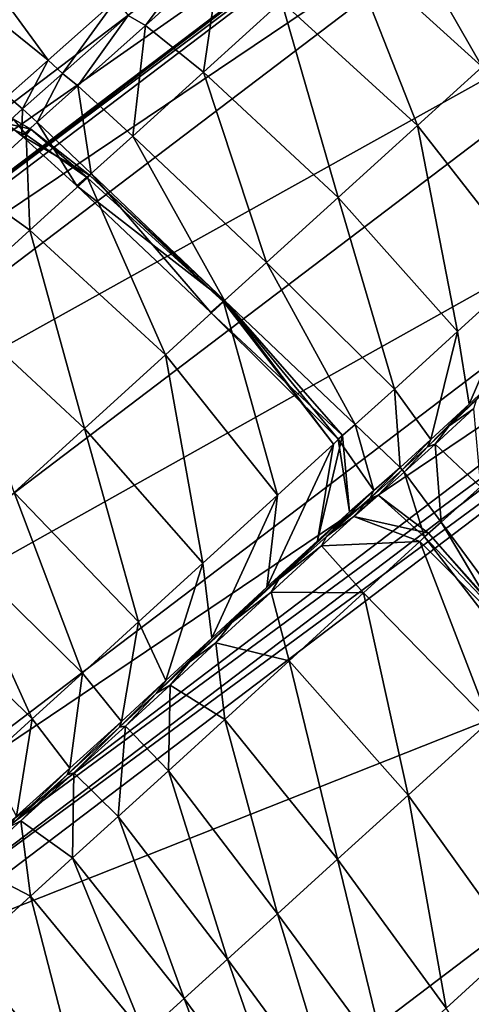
# Model space of a CAD drawing. Header units: millimetres. Extents: x 2387 to 13955, y -4964 to 364.
# Tile 354 of 656: x 7040.62 to 7044.89, y -4384.24 to -4374.95. Entities that reach past the tile are written whole.
import ezdxf

# ---------------------------------------------------------------- set-up
doc = ezdxf.new("R2010")
doc.units = ezdxf.units.MM
doc.header["$MEASUREMENT"] = 0
doc.layers.add('Predefinito', color=7, linetype='Continuous', true_color=0x000000)

msp = doc.modelspace()

# ---------------------------------------------------------------- linework, layer by layer
at = {"layer": 'Predefinito'}
for points in [[(7029.9256, -4374.3456, 730.4431), (7032.7412, -4376.0711, 730.4061), (7042.639, -4368.5642, 775.5929)], [(7042.8339, -4368.6219, 775.5579), (7042.639, -4368.5642, 775.5929), (7032.7412, -4376.0711, 730.4061)], [(7032.7412, -4376.0711, 730.4061), (7032.9388, -4376.1251, 730.3814), (7042.8339, -4368.6219, 775.5579)], [(7042.9206, -4368.8055, 775.5928), (7042.8339, -4368.6219, 775.5579), (7032.9388, -4376.1251, 730.3814)], [(7032.9388, -4376.1251, 730.3814), (7033.0224, -4376.312, 730.4061), (7042.9206, -4368.8055, 775.5928)], [(7043.3554, -4369.3761, 775.6453), (7042.9206, -4368.8055, 775.5928), (7033.0224, -4376.312, 730.4061)], [(7033.0224, -4376.312, 730.4061), (7033.4528, -4376.8878, 730.4432), (7043.3554, -4369.3761, 775.6453)], [(7044.595, -4370.5947, 775.6628), (7043.3554, -4369.3761, 775.6453), (7033.4528, -4376.8878, 730.4432)], [(7033.4528, -4376.8878, 730.4432), (7034.691, -4378.1082, 730.4554), (7044.595, -4370.5947, 775.6628)], [(7046.0458, -4371.568, 775.5343), (7044.595, -4370.5947, 775.6628), (7034.691, -4378.1082, 730.4554)], [(7047.5628, -4371.0458, 774.8911), (7047.1142, -4371.4022, 775.1484), (7037.2608, -4378.8711, 730.0906)], [(7037.2608, -4378.8711, 730.0906), (7037.7345, -4378.4923, 729.9082), (7047.5628, -4371.0458, 774.8911)], [(7047.1538, -4371.447, 775.1484), (7047.5628, -4371.0458, 774.8911), (7037.7345, -4378.4923, 729.9082)], [(7047.1142, -4371.4022, 775.1484), (7046.0458, -4371.568, 775.5343), (7036.1544, -4379.0703, 730.3643)], [(7036.1544, -4379.0703, 730.3643), (7037.2608, -4378.8711, 730.0906), (7047.1142, -4371.4022, 775.1484)], [(7037.7345, -4378.4923, 729.9082), (7037.3003, -4378.9159, 730.0906), (7047.1538, -4371.447, 775.1484)], [(7046.8577, -4372.487, 775.5343), (7047.1538, -4371.447, 775.1484), (7037.3003, -4378.9159, 730.0906)], [(7034.691, -4378.1082, 730.4554), (7036.1544, -4379.0703, 730.3643), (7046.0458, -4371.568, 775.5343)], [(7047.6449, -4374.0468, 775.6629), (7046.8577, -4372.487, 775.5343), (7036.9664, -4379.9894, 730.3643)], [(7037.3003, -4378.9159, 730.0906), (7036.9664, -4379.9894, 730.3643), (7046.8577, -4372.487, 775.5343)], [(7040.8911, -4375.3308, 16.3445), (7038.1966, -4373.1596, 16.2381), (7038.8603, -4372.5551, 16.9759)], [(7038.8603, -4372.5551, 16.9759), (7041.5292, -4374.7616, 17.0724), (7040.8911, -4375.3308, 16.3445)], [(7038.1966, -4373.1596, 16.2381), (7040.8911, -4375.3308, 16.3445), (7040.5063, -4375.6725, 16.2713)], [(7045.3954, -4375.0237, 25.2911), (7044.107, -4373.8579, 25.2969), (7044.2423, -4373.735, 28.6724)], [(7044.2423, -4373.735, 28.6724), (7045.5313, -4374.9002, 28.6702), (7045.3954, -4375.0237, 25.2911)], [(7044.988, -4375.3942, 21.7169), (7043.7007, -4374.2271, 21.7293), (7044.107, -4373.8579, 25.2969)], [(7044.107, -4373.8579, 25.2969), (7045.3954, -4375.0237, 25.2911), (7044.988, -4375.3942, 21.7169)], [(7036.9664, -4379.9894, 730.3643), (7037.7409, -4381.5604, 730.4555), (7047.6449, -4374.0468, 775.6629)], [(7048.7015, -4375.4272, 775.6453), (7047.6449, -4374.0468, 775.6629), (7037.7409, -4381.5604, 730.4555)], [(7041.8088, -4375.0053, 17.0724), (7041.6462, -4374.9098, 17.1367), (7042.3341, -4374.2986, 18.8163)], [(7042.3341, -4374.2986, 18.8163), (7042.5164, -4374.3713, 18.7735), (7041.8088, -4375.0053, 17.0724)], [(7044.3766, -4375.95, 18.6878), (7043.0938, -4374.7779, 18.7092), (7043.7007, -4374.2271, 21.7293)], [(7043.7007, -4374.2271, 21.7293), (7044.988, -4375.3942, 21.7169), (7044.3766, -4375.95, 18.6878)], [(7042.3566, -4375.4458, 16.9759), (7041.8088, -4375.0053, 17.0724), (7042.5164, -4374.3713, 18.7735)], [(7042.5164, -4374.3713, 18.7735), (7043.0938, -4374.7779, 18.7092), (7042.3566, -4375.4458, 16.9759)], [(7041.0272, -4375.4574, 16.4153), (7040.8911, -4375.3308, 16.3445), (7041.5292, -4374.7616, 17.0724)], [(7041.5292, -4374.7616, 17.0724), (7041.6462, -4374.9098, 17.1367), (7041.0272, -4375.4574, 16.4153)], [(7043.6294, -4376.6293, 16.9438), (7042.3566, -4375.4458, 16.9759), (7043.0938, -4374.7779, 18.7092)], [(7043.0938, -4374.7779, 18.7092), (7044.3766, -4375.95, 18.6878), (7043.6294, -4376.6293, 16.9438)], [(7041.1708, -4375.5746, 16.3446), (7041.0272, -4375.4574, 16.4153), (7041.6462, -4374.9098, 17.1367)], [(7041.6462, -4374.9098, 17.1367), (7041.8088, -4375.0053, 17.0724), (7041.1708, -4375.5746, 16.3446)], [(7041.6903, -4376.0478, 16.2385), (7041.1708, -4375.5746, 16.3446), (7041.8088, -4375.0053, 17.0724)], [(7041.8088, -4375.0053, 17.0724), (7042.3566, -4375.4458, 16.9759), (7041.6903, -4376.0478, 16.2385)], [(7040.6489, -4375.7918, 16.3151), (7040.5063, -4375.6725, 16.2713), (7040.8911, -4375.3308, 16.3445)], [(7040.8911, -4375.3308, 16.3445), (7041.0272, -4375.4574, 16.4153), (7040.6489, -4375.7918, 16.3151)], [(7037.7409, -4381.5604, 730.4555), (7038.7995, -4382.9396, 730.4429), (7048.7015, -4375.4272, 775.6453)], [(7049.2139, -4375.9292, 775.5922), (7048.7015, -4375.4272, 775.6453), (7038.7995, -4382.9396, 730.4429)], [(7045.4215, -4377.2866, 18.8439), (7044.3766, -4375.95, 18.6878), (7044.988, -4375.3942, 21.7169)], [(7040.7862, -4375.9164, 16.2714), (7040.6489, -4375.7918, 16.3151), (7041.0272, -4375.4574, 16.4153)], [(7041.0272, -4375.4574, 16.4153), (7041.1708, -4375.5746, 16.3446), (7040.7862, -4375.9164, 16.2714)], [(7042.9537, -4377.2421, 16.2032), (7041.6903, -4376.0478, 16.2385), (7042.3566, -4375.4458, 16.9759)], [(7042.3566, -4375.4458, 16.9759), (7043.6294, -4376.6293, 16.9438), (7042.9537, -4377.2421, 16.2032)], [(7041.2961, -4376.4006, 16.2059), (7040.7862, -4375.9164, 16.2714), (7041.1708, -4375.5746, 16.3446)], [(7041.1708, -4375.5746, 16.3446), (7041.6903, -4376.0478, 16.2385), (7041.2961, -4376.4006, 16.2059)], [(7040.5063, -4375.6725, 16.2713), (7040.6489, -4375.7918, 16.3151), (7040.4985, -4375.9303, 16.3873)], [(7040.6429, -4376.0469, 16.3765), (7040.4985, -4375.9303, 16.3873), (7040.6489, -4375.7918, 16.3151)], [(7040.6489, -4375.7918, 16.3151), (7040.7862, -4375.9164, 16.2714), (7040.6429, -4376.0469, 16.3765)], [(7040.729, -4375.9821, 16.1835), (7040.5631, -4375.8903, 16.1832), (7040.4985, -4375.9303, 16.3873)], [(7040.6834, -4376.0369, 15.6709), (7040.4998, -4375.9654, 15.6802), (7040.5631, -4375.8903, 16.1832)], [(7040.5631, -4375.8903, 16.1832), (7040.729, -4375.9821, 16.1835), (7040.6834, -4376.0369, 15.6709)], [(7038.7995, -4382.9396, 730.4429), (7039.3176, -4383.4377, 730.4053), (7049.2139, -4375.9292, 775.5922)], [(7049.3851, -4376.0377, 775.5568), (7049.2139, -4375.9292, 775.5922), (7039.3176, -4383.4377, 730.4053)], [(7040.4998, -4375.9654, 15.6802), (7040.6834, -4376.0369, 15.6709), (7040.1451, -4376.526, 14.8174)], [(7040.4985, -4375.9303, 16.3873), (7040.6429, -4376.0469, 16.3765), (7040.729, -4375.9821, 16.1835)], [(7041.1634, -4376.5188, 16.3604), (7040.6429, -4376.0469, 16.3765), (7040.7862, -4375.9164, 16.2714)], [(7041.2818, -4376.417, 16.1839), (7040.729, -4375.9821, 16.1835), (7040.6429, -4376.0469, 16.3765)], [(7041.2629, -4376.4412, 15.657), (7040.6834, -4376.0369, 15.6709), (7040.729, -4375.9821, 16.1835)], [(7040.729, -4375.9821, 16.1835), (7041.2818, -4376.417, 16.1839), (7041.2629, -4376.4412, 15.657)], [(7040.7862, -4375.9164, 16.2714), (7041.2961, -4376.4006, 16.2059), (7041.1634, -4376.5188, 16.3604)], [(7044.7563, -4377.8935, 17.1776), (7043.6294, -4376.6293, 16.9438), (7044.3766, -4375.95, 18.6878)], [(7044.3766, -4375.95, 18.6878), (7045.4215, -4377.2866, 18.8439), (7044.7563, -4377.8935, 17.1776)], [(7039.3176, -4383.4377, 730.4053), (7039.4927, -4383.5435, 730.3801), (7049.3851, -4376.0377, 775.5568)], [(7049.4183, -4376.2378, 775.5922), (7049.3851, -4376.0377, 775.5568), (7039.4927, -4383.5435, 730.3801)], [(7040.7182, -4376.9376, 14.7599), (7040.1451, -4376.526, 14.8174), (7040.6834, -4376.0369, 15.6709)], [(7040.6429, -4376.0469, 16.3765), (7041.1634, -4376.5188, 16.3604), (7041.2818, -4376.417, 16.1839)], [(7040.6834, -4376.0369, 15.6709), (7041.2629, -4376.4412, 15.657), (7040.7182, -4376.9376, 14.7599)], [(7042.5563, -4377.5983, 16.1844), (7041.2961, -4376.4006, 16.2059), (7041.6903, -4376.0478, 16.2385)], [(7041.6903, -4376.0478, 16.2385), (7042.9537, -4377.2421, 16.2032), (7042.5563, -4377.5983, 16.1844)], [(7039.4927, -4383.5435, 730.3801), (7039.5218, -4383.746, 730.4053), (7049.4183, -4376.2378, 775.5922)], [(7050.8115, -4379.2757, 775.6451), (7049.4183, -4376.2378, 775.5922), (7039.5218, -4383.746, 730.4053)], [(7041.9994, -4378.1113, 14.7408), (7040.7182, -4376.9376, 14.7599), (7041.2629, -4376.4412, 15.657)], [(7042.4272, -4377.7123, 16.3554), (7041.1634, -4376.5188, 16.3604), (7041.2961, -4376.4006, 16.2059)], [(7042.5563, -4377.5983, 16.1844), (7041.2818, -4376.417, 16.1839), (7041.1634, -4376.5188, 16.3604)], [(7042.5462, -4377.6126, 15.6524), (7041.2629, -4376.4412, 15.657), (7041.2818, -4376.417, 16.1839)], [(7041.2629, -4376.4412, 15.657), (7042.5462, -4377.6126, 15.6524), (7041.9994, -4378.1113, 14.7408)], [(7041.2818, -4376.417, 16.1839), (7042.5563, -4377.5983, 16.1844), (7042.5462, -4377.6126, 15.6524)], [(7041.2961, -4376.4006, 16.2059), (7042.5563, -4377.5983, 16.1844), (7042.4272, -4377.7123, 16.3554)], [(7040.1451, -4376.526, 14.8174), (7040.7182, -4376.9376, 14.7599), (7039.9609, -4377.6242, 13.9075)], [(7041.1634, -4376.5188, 16.3604), (7042.4272, -4377.7123, 16.3554), (7042.5563, -4377.5983, 16.1844)], [(7044.1592, -4378.4367, 16.4603), (7042.9537, -4377.2421, 16.2032), (7043.6294, -4376.6293, 16.9438)], [(7043.6294, -4376.6293, 16.9438), (7044.7563, -4377.8935, 17.1776), (7044.1592, -4378.4367, 16.4603)], [(7041.2345, -4378.8066, 13.8731), (7039.9609, -4377.6242, 13.9075), (7040.7182, -4376.9376, 14.7599)], [(7040.7182, -4376.9376, 14.7599), (7041.9994, -4378.1113, 14.7408), (7041.2345, -4378.8066, 13.8731)], [(7043.7881, -4378.7695, 16.3436), (7042.5563, -4377.5983, 16.1844), (7042.9537, -4377.2421, 16.2032)], [(7042.9537, -4377.2421, 16.2032), (7044.1592, -4378.4367, 16.4603), (7043.7881, -4378.7695, 16.3436)], [(7044.8658, -4378.5764, 17.8792), (7044.7563, -4377.8935, 17.1776), (7045.4215, -4377.2866, 18.8439)], [(7045.4215, -4377.2866, 18.8439), (7045.285, -4378.1867, 19.3122), (7044.8658, -4378.5764, 17.8792)], [(7039.9609, -4377.6242, 13.9075), (7041.2345, -4378.8066, 13.8731), (7040.5698, -4379.4105, 13.4732)], [(7043.0559, -4379.4374, 14.8806), (7041.9994, -4378.1113, 14.7408), (7042.5462, -4377.6126, 15.6524)], [(7043.6295, -4378.9095, 16.3956), (7042.4272, -4377.7123, 16.3554), (7042.5563, -4377.5983, 16.1844)], [(7043.6692, -4378.8745, 16.1845), (7042.5563, -4377.5983, 16.1844), (7042.4272, -4377.7123, 16.3554)], [(7043.5854, -4378.9539, 15.6871), (7042.5462, -4377.6126, 15.6524), (7042.5563, -4377.5983, 16.1844)], [(7042.5462, -4377.6126, 15.6524), (7043.5854, -4378.9539, 15.6871), (7043.0559, -4379.4374, 14.8806)], [(7042.5563, -4377.5983, 16.1844), (7043.7881, -4378.7695, 16.3436), (7043.6295, -4378.9095, 16.3956)], [(7042.5563, -4377.5983, 16.1844), (7043.6692, -4378.8745, 16.1845), (7043.5854, -4378.9539, 15.6871)], [(7042.4272, -4377.7123, 16.3554), (7043.6295, -4378.9095, 16.3956), (7043.6692, -4378.8745, 16.1845)], [(7044.5046, -4378.9113, 17.2315), (7044.1592, -4378.4367, 16.4603), (7044.7563, -4377.8935, 17.1776)], [(7044.7563, -4377.8935, 17.1776), (7044.8658, -4378.5764, 17.8792), (7044.5046, -4378.9113, 17.2315)], [(7042.3523, -4380.0787, 14.1229), (7041.2345, -4378.8066, 13.8731), (7041.9994, -4378.1113, 14.7408)], [(7041.9994, -4378.1113, 14.7408), (7043.0559, -4379.4374, 14.8806), (7042.3523, -4380.0787, 14.1229)], [(7044.6762, -4378.7837, 18.3468), (7044.8658, -4378.5764, 17.8792), (7045.285, -4378.1867, 19.3122)], [(7045.285, -4378.1867, 19.3122), (7044.9314, -4378.5387, 19.6243), (7044.6762, -4378.7837, 18.3468)], [(7044.2127, -4379.1742, 16.8203), (7043.7881, -4378.7695, 16.3436), (7044.1592, -4378.4367, 16.4603)], [(7044.1592, -4378.4367, 16.4603), (7044.5046, -4378.9113, 17.2315), (7044.2127, -4379.1742, 16.8203)], [(7044.8658, -4378.5764, 17.8792), (7044.6762, -4378.7837, 18.3468), (7044.4723, -4378.9797, 17.7456)], [(7044.4723, -4378.9797, 17.7456), (7044.5046, -4378.9113, 17.2315), (7044.8658, -4378.5764, 17.8792)], [(7044.9054, -4378.6213, 17.8792), (7044.6762, -4378.7837, 18.3468), (7044.9314, -4378.5387, 19.6243)], [(7044.9722, -4379.3579, 16.4603), (7044.5442, -4378.9562, 17.2315), (7044.9054, -4378.6213, 17.8792)], [(7044.6762, -4378.7837, 18.3468), (7044.9054, -4378.6213, 17.8792), (7044.5442, -4378.9562, 17.2315)], [(7043.9652, -4379.3926, 16.5147), (7043.6295, -4378.9095, 16.3956), (7043.7881, -4378.7695, 16.3436)], [(7043.7881, -4378.7695, 16.3436), (7044.2127, -4379.1742, 16.8203), (7043.9652, -4379.3926, 16.5147)], [(7041.7454, -4380.6318, 13.772), (7040.5698, -4379.4105, 13.4732), (7041.2345, -4378.8066, 13.8731)], [(7041.2345, -4378.8066, 13.8731), (7042.3523, -4380.0787, 14.1229), (7041.7454, -4380.6318, 13.772)], [(7044.5442, -4378.9562, 17.2315), (7044.4723, -4378.9797, 17.7456), (7044.6762, -4378.7837, 18.3468)], [(7042.9551, -4380.3058, 15.3), (7043.0559, -4379.4374, 14.8806), (7043.5854, -4378.9539, 15.6871)], [(7043.5854, -4378.9539, 15.6871), (7043.4324, -4379.8684, 15.791), (7042.9551, -4380.3058, 15.3)], [(7043.6692, -4378.8745, 16.1845), (7043.737, -4379.594, 16.1838), (7043.4324, -4379.8684, 15.791)], [(7043.4324, -4379.8684, 15.791), (7043.5854, -4378.9539, 15.6871), (7043.6692, -4378.8745, 16.1845)], [(7043.737, -4379.594, 16.1838), (7043.6692, -4378.8745, 16.1845), (7043.6295, -4378.9095, 16.3956)], [(7043.6295, -4378.9095, 16.3956), (7043.9652, -4379.3926, 16.5147), (7043.737, -4379.594, 16.1838)], [(7044.2332, -4379.1961, 17.1381), (7044.2127, -4379.1742, 16.8203), (7044.5046, -4378.9113, 17.2315)], [(7044.5046, -4378.9113, 17.2315), (7044.4723, -4378.9797, 17.7456), (7044.2332, -4379.1961, 17.1381)], [(7044.4723, -4378.9797, 17.7456), (7044.5442, -4378.9562, 17.2315), (7044.2524, -4379.2191, 16.8203)], [(7044.6012, -4379.6907, 16.3436), (7044.2524, -4379.2191, 16.8203), (7044.5442, -4378.9562, 17.2315)], [(7044.5442, -4378.9562, 17.2315), (7044.9722, -4379.3579, 16.4603), (7044.6012, -4379.6907, 16.3436)], [(7044.2524, -4379.2191, 16.8203), (7044.2332, -4379.1961, 17.1381), (7044.4723, -4378.9797, 17.7456)], [(7044.2127, -4379.1742, 16.8203), (7044.2332, -4379.1961, 17.1381), (7043.9264, -4379.4669, 16.594)], [(7043.9264, -4379.4669, 16.594), (7043.9652, -4379.3926, 16.5147), (7044.2127, -4379.1742, 16.8203)], [(7044.0049, -4379.4376, 16.5147), (7043.9264, -4379.4669, 16.594), (7044.2332, -4379.1961, 17.1381)], [(7044.2332, -4379.1961, 17.1381), (7044.2524, -4379.2191, 16.8203), (7044.0049, -4379.4376, 16.5147)], [(7044.4425, -4379.8307, 16.3956), (7044.0049, -4379.4376, 16.5147), (7044.2524, -4379.2191, 16.8203)], [(7044.2524, -4379.2191, 16.8203), (7044.6012, -4379.6907, 16.3436), (7044.4425, -4379.8307, 16.3956)], [(7039.5218, -4383.746, 730.4053), (7040.9092, -4386.7875, 730.4429), (7050.8115, -4379.2757, 775.6451)], [(7050.8115, -4379.2757, 775.6451), (7040.9092, -4386.7875, 730.4429), (7045.1586, -4395.4105, 730.4554)], [(7041.2146, -4381.115, 13.6907), (7040.0027, -4379.9256, 13.3787), (7040.5698, -4379.4105, 13.4732)], [(7040.5698, -4379.4105, 13.4732), (7041.7454, -4380.6318, 13.772), (7041.2146, -4381.115, 13.6907)], [(7043.5196, -4379.8259, 16.1833), (7043.737, -4379.594, 16.1838), (7043.9652, -4379.3926, 16.5147)], [(7043.9652, -4379.3926, 16.5147), (7043.9264, -4379.4669, 16.594), (7043.5196, -4379.8259, 16.1833)], [(7045.6103, -4381.0584, 16.1844), (7044.6012, -4379.6907, 16.3436), (7044.9722, -4379.3579, 16.4603)], [(7042.4355, -4380.7847, 14.8722), (7042.3523, -4380.0787, 14.1229), (7043.0559, -4379.4374, 14.8806)], [(7043.0559, -4379.4374, 14.8806), (7042.9551, -4380.3058, 15.3), (7042.4355, -4380.7847, 14.8722)], [(7043.7767, -4379.6389, 16.1838), (7043.5196, -4379.8259, 16.1833), (7043.9264, -4379.4669, 16.594)], [(7043.9264, -4379.4669, 16.594), (7044.0049, -4379.4376, 16.5147), (7043.7767, -4379.6389, 16.1838)], [(7044.4823, -4379.7956, 16.1845), (7043.7767, -4379.6389, 16.1838), (7044.0049, -4379.4376, 16.5147)], [(7044.0049, -4379.4376, 16.5147), (7044.4425, -4379.8307, 16.3956), (7044.4823, -4379.7956, 16.1845)], [(7043.737, -4379.594, 16.1838), (7043.5196, -4379.8259, 16.1833), (7043.0677, -4380.2302, 15.8603)], [(7043.0677, -4380.2302, 15.8603), (7043.4324, -4379.8684, 15.791), (7043.737, -4379.594, 16.1838)], [(7044.3985, -4379.8751, 15.6871), (7043.472, -4379.9133, 15.791), (7043.7767, -4379.6389, 16.1838)], [(7043.5196, -4379.8259, 16.1833), (7043.7767, -4379.6389, 16.1838), (7043.472, -4379.9133, 15.791)], [(7043.7767, -4379.6389, 16.1838), (7044.4823, -4379.7956, 16.1845), (7044.3985, -4379.8751, 15.6871)], [(7045.4811, -4381.1723, 16.3555), (7044.4425, -4379.8307, 16.3956), (7044.6012, -4379.6907, 16.3436)], [(7044.6012, -4379.6907, 16.3436), (7045.6103, -4381.0584, 16.1844), (7045.4811, -4381.1723, 16.3555)], [(7045.6003, -4381.0728, 15.6524), (7044.3985, -4379.8751, 15.6871), (7044.4823, -4379.7956, 16.1845)], [(7045.6103, -4381.0584, 16.1844), (7044.4823, -4379.7956, 16.1845), (7044.4425, -4379.8307, 16.3956)], [(7044.4823, -4379.7956, 16.1845), (7045.6103, -4381.0584, 16.1844), (7045.6003, -4381.0728, 15.6524)], [(7042.6253, -4380.6369, 15.5797), (7042.9551, -4380.3058, 15.3), (7043.4324, -4379.8684, 15.791)], [(7043.4324, -4379.8684, 15.791), (7043.0677, -4380.2302, 15.8603), (7042.6253, -4380.6369, 15.5797)], [(7043.472, -4379.9133, 15.791), (7043.0677, -4380.2302, 15.8603), (7043.5196, -4379.8259, 16.1833)], [(7043.472, -4379.9133, 15.791), (7044.3985, -4379.8751, 15.6871), (7043.8691, -4380.3586, 14.8806)], [(7045.0534, -4381.5716, 14.7408), (7043.8691, -4380.3586, 14.8806), (7044.3985, -4379.8751, 15.6871)], [(7044.3985, -4379.8751, 15.6871), (7045.6003, -4381.0728, 15.6524), (7045.0534, -4381.5716, 14.7408)], [(7044.4425, -4379.8307, 16.3956), (7045.4811, -4381.1723, 16.3555), (7045.6103, -4381.0584, 16.1844)], [(7040.7389, -4381.5468, 13.7416), (7039.5304, -4380.3545, 13.4271), (7040.0027, -4379.9256, 13.3787)], [(7040.0027, -4379.9256, 13.3787), (7041.2146, -4381.115, 13.6907), (7040.7389, -4381.5468, 13.7416)], [(7043.0677, -4380.2302, 15.8603), (7043.472, -4379.9133, 15.791), (7042.9948, -4380.3507, 15.3)], [(7043.8691, -4380.3586, 14.8806), (7042.9948, -4380.3507, 15.3), (7043.472, -4379.9133, 15.791)], [(7042.0033, -4381.1838, 14.6688), (7041.7454, -4380.6318, 13.772), (7042.3523, -4380.0787, 14.1229)], [(7042.3523, -4380.0787, 14.1229), (7042.4355, -4380.7847, 14.8722), (7042.0033, -4381.1838, 14.6688)], [(7042.9948, -4380.3507, 15.3), (7042.6253, -4380.6369, 15.5797), (7043.0677, -4380.2302, 15.8603)], [(7039.5304, -4380.3545, 13.4271), (7040.7389, -4381.5468, 13.7416), (7040.308, -4381.9375, 13.7443)], [(7042.9551, -4380.3058, 15.3), (7042.6253, -4380.6369, 15.5797), (7042.2283, -4381.0075, 15.3717)], [(7042.2283, -4381.0075, 15.3717), (7042.4355, -4380.7847, 14.8722), (7042.9551, -4380.3058, 15.3)], [(7043.1653, -4381, 14.1229), (7042.4751, -4380.8297, 14.8722), (7042.9948, -4380.3507, 15.3)], [(7042.6253, -4380.6369, 15.5797), (7042.9948, -4380.3507, 15.3), (7042.4751, -4380.8297, 14.8722)], [(7042.9948, -4380.3507, 15.3), (7043.8691, -4380.3586, 14.8806), (7043.1653, -4381, 14.1229)], [(7044.2884, -4382.267, 13.8731), (7043.1653, -4381, 14.1229), (7043.8691, -4380.3586, 14.8806)], [(7043.8691, -4380.3586, 14.8806), (7045.0534, -4381.5716, 14.7408), (7044.2884, -4382.267, 13.8731)], [(7041.5821, -4381.5704, 14.6275), (7041.2146, -4381.115, 13.6907), (7041.7454, -4380.6318, 13.772)], [(7041.7454, -4380.6318, 13.772), (7042.0033, -4381.1838, 14.6688), (7041.5821, -4381.5704, 14.6275)], [(7042.4751, -4380.8297, 14.8722), (7042.2283, -4381.0075, 15.3717), (7042.6253, -4380.6369, 15.5797)], [(7041.9127, -4381.3037, 15.2667), (7042.0033, -4381.1838, 14.6688), (7042.4355, -4380.7847, 14.8722)], [(7042.4355, -4380.7847, 14.8722), (7042.2283, -4381.0075, 15.3717), (7041.9127, -4381.3037, 15.2667)], [(7042.2283, -4381.0075, 15.3717), (7042.4751, -4380.8297, 14.8722), (7042.0429, -4381.2288, 14.6688)], [(7042.5585, -4381.5533, 13.772), (7042.0429, -4381.2288, 14.6688), (7042.4751, -4380.8297, 14.8722)], [(7042.4751, -4380.8297, 14.8722), (7043.1653, -4381, 14.1229), (7042.5585, -4381.5533, 13.772)], [(7043.6238, -4382.8715, 13.4732), (7042.5585, -4381.5533, 13.772), (7043.1653, -4381, 14.1229)], [(7043.1653, -4381, 14.1229), (7044.2884, -4382.267, 13.8731), (7043.6238, -4382.8715, 13.4732)], [(7042.0429, -4381.2288, 14.6688), (7041.9127, -4381.3037, 15.2667), (7042.2283, -4381.0075, 15.3717)], [(7041.0953, -4382.0118, 14.6856), (7040.7389, -4381.5468, 13.7416), (7041.2146, -4381.115, 13.6907)], [(7041.2146, -4381.115, 13.6907), (7041.5821, -4381.5704, 14.6275), (7041.0953, -4382.0118, 14.6856)], [(7042.0033, -4381.1838, 14.6688), (7041.9127, -4381.3037, 15.2667), (7041.5647, -4381.6257, 15.252)], [(7041.5647, -4381.6257, 15.252), (7041.5821, -4381.5704, 14.6275), (7042.0033, -4381.1838, 14.6688)], [(7042.0277, -4382.0366, 13.6907), (7041.6217, -4381.6153, 14.6275), (7042.0429, -4381.2288, 14.6688)], [(7041.9127, -4381.3037, 15.2667), (7042.0429, -4381.2288, 14.6688), (7041.6217, -4381.6153, 14.6275)], [(7042.0429, -4381.2288, 14.6688), (7042.5585, -4381.5533, 13.772), (7042.0277, -4382.0366, 13.6907)], [(7041.6217, -4381.6153, 14.6275), (7041.5647, -4381.6257, 15.252), (7041.9127, -4381.3037, 15.2667)], [(7040.5935, -4382.4649, 14.6743), (7040.308, -4381.9375, 13.7443), (7040.7389, -4381.5468, 13.7416)], [(7040.7389, -4381.5468, 13.7416), (7041.0953, -4382.0118, 14.6856), (7040.5935, -4382.4649, 14.6743)], [(7043.0569, -4383.3869, 13.3787), (7042.0277, -4382.0366, 13.6907), (7042.5585, -4381.5533, 13.772)], [(7042.5585, -4381.5533, 13.772), (7043.6238, -4382.8715, 13.4732), (7043.0569, -4383.3869, 13.3787)], [(7041.0704, -4382.0738, 15.3149), (7041.0953, -4382.0118, 14.6856), (7041.5821, -4381.5704, 14.6275)], [(7041.5821, -4381.5704, 14.6275), (7041.5647, -4381.6257, 15.252), (7041.0704, -4382.0738, 15.3149)], [(7041.1349, -4382.0568, 14.6856), (7041.0704, -4382.0738, 15.3149), (7041.5647, -4381.6257, 15.252)], [(7041.5647, -4381.6257, 15.252), (7041.6217, -4381.6153, 14.6275), (7041.1349, -4382.0568, 14.6856)], [(7041.5519, -4382.4682, 13.7416), (7041.1349, -4382.0568, 14.6856), (7041.6217, -4381.6153, 14.6275)], [(7041.6217, -4381.6153, 14.6275), (7042.0277, -4382.0366, 13.6907), (7041.5519, -4382.4682, 13.7416)], [(7045.3031, -4383.6777, 13.9075), (7044.2884, -4382.267, 13.8731), (7045.0534, -4381.5716, 14.7408)], [(7041.0953, -4382.0118, 14.6856), (7041.0704, -4382.0738, 15.3149), (7040.5213, -4382.5686, 15.2943)], [(7040.5213, -4382.5686, 15.2943), (7040.5935, -4382.4649, 14.6743), (7041.0953, -4382.0118, 14.6856)], [(7040.6332, -4382.5098, 14.6743), (7040.5213, -4382.5686, 15.2943), (7041.0704, -4382.0738, 15.3149)], [(7041.1209, -4382.8588, 13.7443), (7040.6332, -4382.5098, 14.6743), (7041.1349, -4382.0568, 14.6856)], [(7041.0704, -4382.0738, 15.3149), (7041.1349, -4382.0568, 14.6856), (7040.6332, -4382.5098, 14.6743)], [(7041.1349, -4382.0568, 14.6856), (7041.5519, -4382.4682, 13.7416), (7041.1209, -4382.8588, 13.7443)], [(7042.5843, -4383.8155, 13.4271), (7041.5519, -4382.4682, 13.7416), (7042.0277, -4382.0366, 13.6907)], [(7042.0277, -4382.0366, 13.6907), (7043.0569, -4383.3869, 13.3787), (7042.5843, -4383.8155, 13.4271)], [(7044.648, -4384.2759, 13.5145), (7043.6238, -4382.8715, 13.4732), (7044.2884, -4382.267, 13.8731)], [(7044.2884, -4382.267, 13.8731), (7045.3031, -4383.6777, 13.9075), (7044.648, -4384.2759, 13.5145)], [(7042.1759, -4384.1855, 13.4343), (7041.1209, -4382.8588, 13.7443), (7041.5519, -4382.4682, 13.7416)], [(7041.5519, -4382.4682, 13.7416), (7042.5843, -4383.8155, 13.4271), (7042.1759, -4384.1855, 13.4343)], [(7040.5213, -4382.5686, 15.2943), (7040.6332, -4382.5098, 14.6743), (7040.1674, -4382.9312, 14.4247)], [(7040.7243, -4383.2189, 13.5182), (7040.1674, -4382.9312, 14.4247), (7040.6332, -4382.5098, 14.6743)], [(7040.6332, -4382.5098, 14.6743), (7041.1209, -4382.8588, 13.7443), (7040.7243, -4383.2189, 13.5182)], [(7041.8017, -4384.5255, 13.2158), (7040.7243, -4383.2189, 13.5182), (7041.1209, -4382.8588, 13.7443)], [(7041.1209, -4382.8588, 13.7443), (7042.1759, -4384.1855, 13.4343), (7041.8017, -4384.5255, 13.2158)], [(7040.1674, -4382.9312, 14.4247), (7040.7243, -4383.2189, 13.5182), (7040.1182, -4383.7703, 13.1764)], [(7044.087, -4384.7874, 13.422), (7043.0569, -4383.3869, 13.3787), (7043.6238, -4382.8715, 13.4732)], [(7043.6238, -4382.8715, 13.4732), (7044.648, -4384.2759, 13.5145), (7044.087, -4384.7874, 13.422)], [(7041.2037, -4385.0696, 12.8781), (7040.1182, -4383.7703, 13.1764), (7040.7243, -4383.2189, 13.5182)], [(7040.7243, -4383.2189, 13.5182), (7041.8017, -4384.5255, 13.2158), (7041.2037, -4385.0696, 12.8781)], [(7043.6133, -4385.2166, 13.4706), (7042.5843, -4383.8155, 13.4271), (7043.0569, -4383.3869, 13.3787)], [(7043.0569, -4383.3869, 13.3787), (7044.087, -4384.7874, 13.422), (7043.6133, -4385.2166, 13.4706)], [(7045.0401, -4384.8591, 13.638), (7044.648, -4384.2759, 13.5145), (7045.3031, -4383.6777, 13.9075)], [(7040.9092, -4386.7875, 730.4429), (7039.5218, -4383.746, 730.4053), (7012.2846, -4404.4269, 608.0351)], [(7040.1182, -4383.7703, 13.1764), (7041.2037, -4385.0696, 12.8781), (7040.1238, -4386.0518, 12.5275)], [(7043.2004, -4385.5894, 13.4769), (7042.1759, -4384.1855, 13.4343), (7042.5843, -4383.8155, 13.4271)], [(7042.5843, -4383.8155, 13.4271), (7043.6133, -4385.2166, 13.4706), (7043.2004, -4385.5894, 13.4769)], [(7042.8217, -4385.9322, 13.2572), (7041.8017, -4384.5255, 13.2158), (7042.1759, -4384.1855, 13.4343)], [(7042.1759, -4384.1855, 13.4343), (7043.2004, -4385.5894, 13.4769), (7042.8217, -4385.9322, 13.2572)]]:
    msp.add_3dface(points, dxfattribs=at)

doc.saveas('drawing.dxf')
